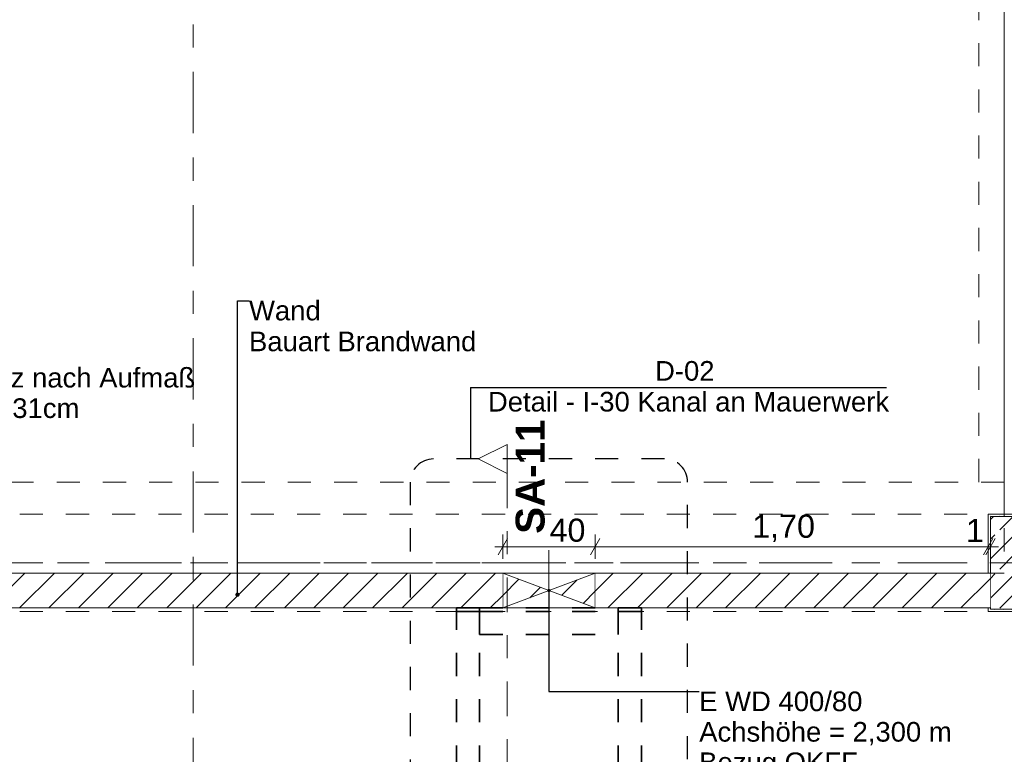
# Model space of a CAD drawing. Header units: metres. Extents: x -4 to 100, y -11 to 17.
# Tile 538 of 656: x 42.98 to 47.24, y 7.47 to 10.65. Entities that reach past the tile are written whole.
import ezdxf

# ---------------------------------------------------------------- set-up
doc = ezdxf.new("R2010")
doc.units = ezdxf.units.M
doc.header["$MEASUREMENT"] = 0
for name, pattern in [('Achse', [0.2, 0.1, -0.05, 0, -0.05]), ('Punktlinie eng', [0.0375, 0.0125, -0.025]), ('Schnittlinie', [0.3, 0.15, -0.075, 0, -0.075]), ('Strichlinie doppelt', [0.546806, 0.264583, -0.105833, 0.070556, -0.105833]), ('Untersicht', [0.1, 0.075, -0.025]), ('Wipeout_Contour', [1, 0, -1])]:
    doc.linetypes.add(name, pattern=pattern)
for name, color, linetype in [('152 - Bemaßung_ Beschriftung.Ausbau', 7, 'Continuous'), ('203 - Marker.Schnitt - Ausbaudetail SA', 7, 'Continuous'), ('208 - Marker.Detail', 7, 'Continuous'), ('451 - Universal.Achsen Raster', 7, 'Continuous'), ('605 - Struktur.Wand Innen', 7, 'Continuous'), ('607 - Struktur.Stütze', 7, 'Continuous'), ('608 - Struktur.Träger', 7, 'Continuous'), ('650 - Abdeckung.Fußboden Aufbau', 7, 'Continuous'), ('Abbruch_605 - Struktur.Wand Innen', 7, 'Continuous'), ('Neubau_152 - Bemaßung_ Beschriftung.Ausbau', 7, 'Continuous'), ('Neubau_605 - Struktur.Wand Innen', 7, 'Continuous'), ('Neubau_653 - Abdeckung.TB Verkofferung', 7, 'Continuous')]:
    doc.layers.add(name, color=color, linetype=linetype)
doc.styles.add('ERSTELLTER_STIL_1', font='txt')
doc.styles.add('ERSTELLTER_STIL_2', font='txt')
doc.linetypes.add('Abbruch 1', pattern='A,0,[1,2022.0244.A_L5A-PL02.03_iC_Grundriss 1.OG1.Shx,S=0.001984,R=0,X=0,Y=0],-0.25,0', length=0.25)
doc.dimstyles.new('ERSTELLTER_STIL__5', dxfattribs={"dimtxt": 0.1, "dimasz": 0.0532, "dimexe": 0.18, "dimexo": 0.0625, "dimgap": 0, "dimtad": 1, "dimtih": 1, "dimtoh": 1, "dimzin": 0, "dimdsep": 46, "dimtxsty": 'ERSTELLTER_STIL_2', "dimblk": 'ARROWHEAD_2', "dimblk1": 'ARROWHEAD_2', "dimblk2": 'ARROWHEAD_2', "dimcen": 0.09, "dimse1": 1, "dimse2": 1, "dimclrd": 7, "dimclre": 7, "dimclrt": 7, "dimazin": 0, "dimtfac": 1, "dimtdec": 4, "dimtmove": 0, "dimatfit": 3, "dimfxl": 1, "dimtolj": 1, "dimtzin": 0, "dimarcsym": 0})
doc.dimstyles.new('ERSTELLTER_STIL__6', dxfattribs={"dimtxt": 0.1, "dimasz": 0.0532, "dimexe": 0.18, "dimexo": 0.0625, "dimgap": 0, "dimtad": 1, "dimtih": 1, "dimtoh": 1, "dimzin": 0, "dimdsep": 46, "dimtxsty": 'ERSTELLTER_STIL_2', "dimblk": 'ARROWHEAD_2', "dimblk1": 'ARROWHEAD_2', "dimblk2": 'ARROWHEAD_2', "dimcen": 0.09, "dimse1": 1, "dimse2": 1, "dimclrd": 7, "dimclre": 7, "dimclrt": 7, "dimazin": 0, "dimtfac": 1, "dimtdec": 4, "dimtmove": 2, "dimatfit": 3, "dimfxl": 1, "dimtolj": 1, "dimtzin": 0, "dimarcsym": 0})
doc.dimstyles.new('ERSTELLTER_STIL__8', dxfattribs={"dimtxt": 0.18, "dimasz": 0.03648, "dimexe": 0.18, "dimexo": 0.0625, "dimgap": 0, "dimtad": 0, "dimtih": 1, "dimtoh": 1, "dimdec": 4, "dimzin": 0, "dimdsep": 46, "dimcen": 0.09, "dimadec": 0, "dimazin": 0, "dimtfac": 1, "dimtdec": 4, "dimtmove": 0, "dimatfit": 3, "dimldrblk": 'ARROWHEAD_11', "dimfxl": 1, "dimtolj": 1, "dimtzin": 0, "dimarcsym": 0})
doc.dimstyles.new('ERSTELLTER_STIL__9', dxfattribs={"dimtxt": 0.18, "dimasz": 0.02736, "dimexe": 0.18, "dimexo": 0.0625, "dimgap": 0, "dimtad": 0, "dimtih": 1, "dimtoh": 1, "dimdec": 4, "dimzin": 0, "dimdsep": 46, "dimcen": 0.09, "dimadec": 0, "dimazin": 0, "dimtfac": 1, "dimtdec": 4, "dimtmove": 0, "dimatfit": 3, "dimldrblk": 'ARROWHEAD_11', "dimfxl": 1, "dimtolj": 1, "dimtzin": 0, "dimarcsym": 0})
pattern_1 = [(45, (0, 0), (-0.01767767, 0.01767767), [0, -0.025])]
pattern_2 = [(45, (0, 0), (-0.06363961, 0.06363961), [])]

# ---------------------------------------------------------------- blocks, each defined once
blk = doc.blocks.new('*D237')
at = {"layer": '152 - Bemaßung_ Beschriftung.Ausbau', "color": 7, "linetype": 'Continuous', "lineweight": 5}
for p, q in [((45.0902, 8.405), (45.0498, 8.335)), ((45.07, 8.3175), (45.07, 8.4225)), ((45.4902, 8.405), (45.4498, 8.335)), ((45.47, 8.3175), (45.47, 8.4225)), ((45.0358, 8.37), (45.07, 8.37)), ((45.07, 8.37), (45.47, 8.37))]:
    blk.add_line(p, q, dxfattribs=at)
at = {"layer": '152 - Bemaßung_ Beschriftung.Ausbau', "color": 7, "lineweight": 5, "insert": (45.2724, 8.39), "char_height": 0.1, "attachment_point": 7, "style": 'ERSTELLTER_STIL_2'}
blk.add_mtext('\\A1;{\\pql;\\fArial|b0|i0|c0|p38;40}', dxfattribs=at)
blk = doc.blocks.new('ARROWHEAD_2')
at = {"color": 0, "linetype": 'Continuous', "lineweight": 0}
for p, q in [((0, 0), (-1, 0)), ((-0.378, -0.655), (0.378, 0.655))]:
    blk.add_line(p, q, dxfattribs=at)
blk = doc.blocks.new('*D238')
at = {"layer": '152 - Bemaßung_ Beschriftung.Ausbau', "color": 7, "linetype": 'Continuous', "lineweight": 5}
for p, q in [((45.4902, 8.405), (45.4498, 8.335)), ((45.47, 8.3175), (45.47, 8.4225)), ((47.1498, 8.335), (47.1902, 8.405)), ((47.2002, 8.405), (47.1598, 8.335)), ((47.17, 8.3175), (47.17, 8.4225)), ((45.47, 8.37), (47.17, 8.37))]:
    blk.add_line(p, q, dxfattribs=at)
at = {"layer": '152 - Bemaßung_ Beschriftung.Ausbau', "color": 7, "lineweight": 5, "char_height": 0.1, "attachment_point": 7, "style": 'ERSTELLTER_STIL_2'}
for s, insert in [('\\A1;{\\pql;\\fArial|b0|i0|c0|p38;1,70}', (46.149, 8.39)), ('\\A1;{\\pql;\\fArial|b0|i0|c0|p38;1}', (47.0739, 8.39))]:
    blk.add_mtext(s, dxfattribs=dict(at, insert=insert))
blk = doc.blocks.new('*D239')
at = {"layer": '152 - Bemaßung_ Beschriftung.Ausbau', "color": 7, "linetype": 'Continuous', "lineweight": 5}
for p, q in [((47.1498, 8.335), (47.1902, 8.405)), ((47.2002, 8.405), (47.1598, 8.335)), ((47.17, 8.3175), (47.17, 8.4225)), ((47.18, 8.3175), (47.18, 8.4225)), ((47.17, 8.37), (47.18, 8.37)), ((47.18, 8.37), (47.2142, 8.37))]:
    blk.add_line(p, q, dxfattribs=at)
blk = doc.blocks.new('ARROWHEAD_11')
at = {"color": 0, "linetype": 'Continuous', "lineweight": 0}
blk.add_line((0, 0), (-1, 0), dxfattribs=at)
at = {"color": 0, "linetype": 'Continuous', "lineweight": 0, "const_width": 0.25, "flags": 128}
blk.add_lwpolyline([(-0.125, 0, 1), (0.125, 0, 1)], format="xyb", close=True, dxfattribs=at)

msp = doc.modelspace()

# ---------------------------------------------------------------- hatches: boundary and pattern name
at = {"layer": '607 - Struktur.Stütze', "linetype": 'Continuous', "lineweight": 0, "true_color": 0x000000}
h = msp.add_hatch(dxfattribs=at)
h.set_pattern_fill('Gips_0001', color=18, style=0, pattern_type=2)
h.set_pattern_definition(pattern_1)
h.paths.add_polyline_path([(47.17, 8.105), (47.17, 8.09), (47.49, 8.09), (47.49, 8.51), (47.41, 8.51), (47.41, 8.5), (47.48, 8.5), (47.48, 8.1), (47.18, 8.1), (47.18, 8.105)])
h = msp.add_hatch(dxfattribs=at)
h.set_pattern_fill('Gips_0001', color=18, style=0, pattern_type=2)
h.set_pattern_definition(pattern_1)
h.paths.add_polyline_path([(47.24, 8.51), (47.17, 8.51), (47.17, 8.2555), (47.18, 8.2555), (47.18, 8.5), (47.24, 8.5)])
h = msp.add_hatch(dxfattribs=at)
h.set_pattern_fill('Beton__Stahlbeton_0001', color=18, style=0, pattern_type=2)
h.set_pattern_definition([(45, (0, 0), (-0.0848528, 0.0848528), []), (45, (-0.04243, 0.04243), (-0.0848528, 0.0848528), [0.09, -0.03])])
h.paths.add_polyline_path([(47.18, 8.1), (47.48, 8.1), (47.48, 8.5), (47.18, 8.5)])
at = {"layer": 'Abbruch_605 - Struktur.Wand Innen', "linetype": 'Continuous', "lineweight": 0, "true_color": 0x000000}
h = msp.add_hatch(dxfattribs=at)
h.set_pattern_fill('MW_Ziegel_0001', color=18, style=0, pattern_type=2)
h.set_pattern_definition(pattern_2)
h.paths.add_polyline_path([(45.27, 8.1803), (45.07, 8.2555), (45.07, 8.105)])
h = msp.add_hatch(dxfattribs=at)
h.set_pattern_fill('MW_Ziegel_0001', color=18, style=0, pattern_type=2)
h.set_pattern_definition(pattern_2)
h.paths.add_polyline_path([(45.27, 8.1803), (45.47, 8.105), (45.47, 8.2555)])

# ---------------------------------------------------------------- linework, layer by layer
at = {"layer": '208 - Marker.Detail', "color": 30, "linetype": 'Continuous', "lineweight": 25, "true_color": 0xff6e00}
for p, q in [((44.9299, 9.0594), (44.9299, 8.7495)), ((44.9299, 9.0594), (44.9799, 9.0594)), ((44.9799, 9.0594), (46.7299, 9.0594))]:
    msp.add_line(p, q, dxfattribs=at)
at = {"layer": '208 - Marker.Detail', "color": 30, "linetype": 'Punktlinie eng', "lineweight": 25, "true_color": 0xff6e00}
for centre, start, end in [((44.77, 8.6495), 90, 180), ((45.77, 8.6495), 0, 90)]:
    msp.add_arc(centre, 0.1, start, end, dxfattribs=at)
at = {"layer": '451 - Universal.Achsen Raster', "color": 160, "linetype": 'Strichlinie doppelt', "lineweight": 9, "true_color": 0x3232ff}
msp.add_line((64.935, 8.3), (-3.175, 8.3), dxfattribs=at)
at = {"layer": '605 - Struktur.Wand Innen', "color": 7, "linetype": 'Continuous', "lineweight": 18, "flags": 128}
msp.add_lwpolyline([(47.24, 13), (47.24, 8.5)], dxfattribs=at)
at = {"layer": '607 - Struktur.Stütze', "color": 7, "linetype": 'Continuous', "lineweight": 5, "flags": 128}
for points in [[(47.17, 8.105), (47.17, 8.09), (47.49, 8.09), (47.49, 8.51), (47.41, 8.51)], [(47.24, 8.51), (47.17, 8.51), (47.17, 8.2555)]]:
    msp.add_lwpolyline(points, dxfattribs=at)
at = {"layer": '607 - Struktur.Stütze', "color": 7, "linetype": 'Continuous', "lineweight": 13, "flags": 128}
msp.add_lwpolyline([(47.18, 8.1), (47.48, 8.1), (47.48, 8.5), (47.18, 8.5)], close=True, dxfattribs=at)
at = {"layer": '608 - Struktur.Träger', "color": 7, "linetype": 'Untersicht', "lineweight": 13}
msp.add_line((0.38, 8.51), (61.88, 8.51), dxfattribs=at)
at = {"layer": '608 - Struktur.Träger', "color": 7, "linetype": 'Achse', "lineweight": 9}
msp.add_line((0.38, 8.3), (61.88, 8.3), dxfattribs=at)
at = {"layer": '650 - Abdeckung.Fußboden Aufbau', "color": 7, "linetype": 'Continuous', "lineweight": 13, "flags": 128}
for points in [[(47.17, 8.2555), (47.17, 8.51), (47.24, 8.51), (47.24, 12.99), (47.17, 12.99), (47.17, 13.445), (43.89, 13.445), (43.89, 12.99), (43.57, 12.99), (43.57, 13.445), (40.29, 13.445), (40.29, 12.99), (40.21, 12.99)], [(52.14, 8.24), (52.14, 8.095), (51.09, 8.095), (51.09, 8.09), (50.77, 8.09), (50.77, 8.51), (50.84, 8.51), (50.84, 8.585), (49.03, 8.585), (49.03, 8.725), (47.41, 8.725), (47.41, 8.51), (47.49, 8.51), (47.49, 8.09), (47.17, 8.09), (47.17, 8.1051), (42.79, 8.105), (42.79, 8.2555)], [(42.79, 8.2555), (47.17, 8.2555)]]:
    msp.add_lwpolyline(points, dxfattribs=at)
at = {"layer": 'Abbruch_605 - Struktur.Wand Innen', "color": 160, "linetype": 'Abbruch 1', "lineweight": 5, "true_color": 0x3232ff}
msp.add_line((45.27, 8.005), (45.27, 8.3555), dxfattribs=at)
at = {"layer": 'Abbruch_605 - Struktur.Wand Innen', "color": 7, "linetype": 'Abbruch 1', "lineweight": 18}
for p, q in [((45.07, 8.2555), (45.07, 8.105)), ((45.47, 8.105), (45.47, 8.2555))]:
    msp.add_line(p, q, dxfattribs=at)
at = {"layer": 'Abbruch_605 - Struktur.Wand Innen', "color": 7, "linetype": 'Abbruch 1', "lineweight": 18, "flags": 128}
for points in [[(45.47, 8.2555), (45.07, 8.2555)], [(45.07, 8.105), (45.47, 8.105)]]:
    msp.add_lwpolyline(points, dxfattribs=at)
at = {"layer": 'Neubau_605 - Struktur.Wand Innen', "color": 1, "linetype": 'Continuous', "lineweight": 9}
for p, q in [((45.47, 8.105), (45.07, 8.2555)), ((45.07, 8.105), (45.47, 8.2555))]:
    msp.add_line(p, q, dxfattribs=at)
at = {"layer": 'Neubau_653 - Abdeckung.TB Verkofferung', "color": 1, "linetype": 'Untersicht', "lineweight": 9}
for p, q in [((47.13, 8.6495), (47.13, 12.69)), ((47.24, 8.6495), (47.24, 12.69)), ((47.24, 8.6495), (40.21, 8.6495)), ((47.24, 8.6495), (47.13, 8.6495)), ((47.24, 8.6495), (47.24, 8.2555)), ((47.24, 8.2555), (40.21, 8.2555))]:
    msp.add_line(p, q, dxfattribs=at)
at = {"layer": 'Neubau_653 - Abdeckung.TB Verkofferung', "color": 1, "linetype": 'Untersicht', "lineweight": 35, "flags": 128}
msp.add_lwpolyline([(44.97, 7.99), (45.57, 7.99)], dxfattribs=at)

# ---------------------------------------------------------------- texts
at = {"layer": '152 - Bemaßung_ Beschriftung.Ausbau', "color": 7, "linetype": 'Continuous', "lineweight": 9, "insert": (43.9722, 9.4345), "char_height": 0.085, "attachment_point": 1, "line_spacing_factor": 0.942728, "style": 'ERSTELLTER_STIL_2'}
msp.add_mtext('\\A1;{\\pql;\\fArial|b0|i0|c0|p38;Wand\\P\\pql;\\fArial|b0|i0|c0|p38;Bauart Brandwand}', dxfattribs=at)
at = {"layer": '203 - Marker.Schnitt - Ausbaudetail SA', "color": 7, "lineweight": 13, "insert": (45.2526, 8.4254), "char_height": 0.125, "attachment_point": 7, "rotation": 90, "style": 'ERSTELLTER_STIL_1'}
msp.add_mtext('\\A1;{\\pql;\\pt0;\\fArial|b1|i0|c0|p38;SA-11}', dxfattribs=at)
at = {"layer": '208 - Marker.Detail', "color": 30, "lineweight": 25, "true_color": 0xff6e00, "char_height": 0.085, "style": 'ERSTELLTER_STIL_2'}
for s, insert, attachment_point in [('\\A1;{\\pql;\\fArial|b0|i0|c0|p38;D-02}', (45.729, 9.0872), 7), ('\\A1;{\\pql;\\fArial|b0|i0|c0|p38;Detail - I-30 Kanal an Mauerwerk}', (45.0059, 9.04), 1)]:
    msp.add_mtext(s, dxfattribs=dict(at, insert=insert, attachment_point=attachment_point))
at = {"layer": 'Neubau_152 - Bemaßung_ Beschriftung.Ausbau', "color": 7, "linetype": 'Continuous', "lineweight": 9, "char_height": 0.085, "attachment_point": 1, "style": 'ERSTELLTER_STIL_2'}
for s, insert, line_spacing_factor in [('\\A1;{\\pql;\\fArial|b0|i0|c0|p38;StB Sturz\\fArial|b0|i0|c0|p38; nach Aufmaß\\P\\pql;\\fArial|b0|i0|c0|p38;13\\fArial|b0|i0|c0|p38;x\\fArial|b0|i0|c0|p38;17\\fArial|b0|i0|c0|p38;x\\fArial|b0|i0|c0|p38;131\\fArial|b0|i0|c0|p38;cm}', (42.4991, 9.144), 0.931204), ('\\A1;{\\pql;\\fArial|b0|i0|c0|p38;E WD 400/80\\P\\pql;\\fArial|b0|i0|c0|p38;Achshöhe = \\fArial|b0|i0|c0|p38;2,300\\fArial|b0|i0|c0|p38; m\\P\\pql;\\fArial|b0|i0|c0|p38;Bezug OKFF}', (45.92, 7.7431), 0.931125)]:
    msp.add_mtext(s, dxfattribs=dict(at, insert=insert, line_spacing_factor=line_spacing_factor))

# ---------------------------------------------------------------- dimensions: what is measured, and where the dimension line sits
at = {"layer": '152 - Bemaßung_ Beschriftung.Ausbau', "color": 7, "linetype": 'Continuous', "lineweight": 5}
dim = msp.add_linear_dim(base=(47.18, 8.37), p1=(47.17, 8.51), p2=(47.18, 8.5), dimstyle='ERSTELLTER_STIL__5', dxfattribs=at)
dim.commit()
dim.dimension.update_dxf_attribs({"geometry": '*D239', "text_midpoint": (47.112, 8.44), "dimtype": 160})

# ---------------------------------------------------------------- next in the draw order: wipeouts: each hides what was drawn before it
at = {"color": 254, "linetype": 'Wipeout_Contour', "lineweight": 0, "ltscale": 178.744099}
msp.add_wipeout([(42.79, 8.105), (45.07, 8.105), (45.07, 8.2555), (42.79, 8.2555)], dxfattribs=at).dxf.layer = '605 - Struktur.Wand Innen'
at = {"color": 254, "linetype": 'Wipeout_Contour', "lineweight": 0, "ltscale": 188.171813}
msp.add_wipeout([(45.47, 8.2555), (45.47, 8.105), (47.18, 8.105), (47.18, 8.2555)], dxfattribs=at).dxf.layer = '605 - Struktur.Wand Innen'

# ---------------------------------------------------------------- next in the draw order: hatches: boundary and pattern name
at = {"layer": '605 - Struktur.Wand Innen', "linetype": 'Continuous', "lineweight": 0, "true_color": 0x000000}
h = msp.add_hatch(dxfattribs=at)
h.set_pattern_fill('MW_Ziegel_0001', color=18, style=0, pattern_type=2)
h.set_pattern_definition(pattern_2)
h.paths.add_polyline_path([(42.79, 8.105), (45.07, 8.105), (45.07, 8.2555), (42.79, 8.2555)])
h = msp.add_hatch(dxfattribs=at)
h.set_pattern_fill('MW_Ziegel_0001', color=18, style=0, pattern_type=2)
h.set_pattern_definition(pattern_2)
h.paths.add_polyline_path([(45.47, 8.2555), (45.47, 8.105), (47.18, 8.105), (47.18, 8.2555)])

# ---------------------------------------------------------------- next in the draw order: linework, layer by layer
at = {"layer": '203 - Marker.Schnitt - Ausbaudetail SA', "color": 7, "linetype": 'Schnittlinie', "lineweight": 13}
msp.add_line((45.0893, 8.687), (45.0893, 5.013), dxfattribs=at)
at = {"layer": '208 - Marker.Detail', "color": 30, "linetype": 'Punktlinie eng', "lineweight": 25, "true_color": 0xff6e00}
for p, q in [((44.67, 8.6495), (44.67, 5.0505)), ((45.87, 5.0505), (45.87, 8.6495))]:
    msp.add_line(p, q, dxfattribs=at)
at = {"layer": '451 - Universal.Achsen Raster', "color": 160, "linetype": 'Strichlinie doppelt', "lineweight": 9, "true_color": 0x3232ff}
msp.add_line((43.73, -10.585), (43.73, 16.355), dxfattribs=at)
at = {"layer": '605 - Struktur.Wand Innen', "color": 7, "linetype": 'Continuous', "lineweight": 18, "flags": 128}
for points in [[(45.07, 8.2555), (42.79, 8.2555)], [(47.18, 8.2555), (45.47, 8.2555)], [(42.79, 8.105), (45.07, 8.105)], [(45.47, 8.105), (47.18, 8.105)]]:
    msp.add_lwpolyline(points, dxfattribs=at)
at = {"layer": '608 - Struktur.Träger', "color": 7, "linetype": 'Untersicht', "lineweight": 13}
msp.add_line((0.38, 8.09), (61.88, 8.09), dxfattribs=at)
at = {"layer": 'Neubau_653 - Abdeckung.TB Verkofferung', "color": 1, "linetype": 'Untersicht', "lineweight": 35, "flags": 128}
for points in [[(44.87, 8.105), (44.97, 8.105)], [(44.87, 8.09), (44.87, 8.105)], [(44.97, 8.105), (45.57, 8.105)], [(44.97, 8.09), (44.97, 8.105)], [(45.57, 8.09), (45.57, 8.105)], [(45.57, 8.105), (45.67, 8.105)], [(45.67, 8.09), (45.67, 8.105)], [(44.87, 8.09), (44.97, 8.09)], [(44.87, 6.01), (44.87, 8.09)], [(44.97, 8.09), (44.87, 8.09)], [(44.97, 8.09), (45.57, 8.09)], [(44.97, 6.01), (44.97, 8.09)], [(44.97, 7.99), (44.97, 8.09)], [(45.57, 6.01), (45.57, 8.09)], [(45.57, 8.09), (45.67, 8.09)], [(45.57, 8.09), (45.57, 7.99)], [(45.67, 8.09), (45.57, 8.09)], [(45.67, 6.01), (45.67, 8.09)]]:
    msp.add_lwpolyline(points, dxfattribs=at)

# ---------------------------------------------------------------- next in the draw order: dimensions: what is measured, and where the dimension line sits
at = {"layer": '152 - Bemaßung_ Beschriftung.Ausbau', "color": 7, "linetype": 'Continuous', "lineweight": 5}
for base, p1, p2, dimstyle, picture, middle in [((45.47, 8.37), (45.07, 8.2555), (45.47, 8.2555), 'ERSTELLTER_STIL__6', '*D237', (45.3486, 8.44)), ((47.17, 8.37), (45.47, 8.2555), (47.17, 8.51), 'ERSTELLTER_STIL__5', '*D238', (46.2789, 8.44))]:
    dim = msp.add_linear_dim(base=base, p1=p1, p2=p2, dimstyle=dimstyle, dxfattribs=at)
    dim.commit()
    dim.dimension.update_dxf_attribs({"geometry": picture, "text_midpoint": middle, "dimtype": 160})

# ---------------------------------------------------------------- next in the draw order: leaders
at = {"layer": '152 - Bemaßung_ Beschriftung.Ausbau', "color": 7, "linetype": 'Continuous', "lineweight": 9, "annotation_type": 0, "has_hookline": 1, "hookline_direction": 0, "text_width": 0.9653}
msp.add_leader([(43.9222, 8.1621), (43.9222, 9.4345), (43.9722, 9.4345)], dimstyle='ERSTELLTER_STIL__8', dxfattribs=at)
at = {"layer": 'Neubau_152 - Bemaßung_ Beschriftung.Ausbau', "color": 1, "linetype": 'Continuous', "lineweight": 13, "annotation_type": 0, "has_hookline": 1, "hookline_direction": 0}
for points, text_width in [([(42.4491, 8.1802), (42.4491, 9.144), (42.4991, 9.144)], 1.2306), ([(45.27, 8.1803), (45.27, 7.7431), (45.92, 7.7431)], 1.0839)]:
    msp.add_leader(points, dimstyle='ERSTELLTER_STIL__9', dxfattribs=dict(at, text_width=text_width))

# ---------------------------------------------------------------- next in the draw order: wipeouts: each hides what was drawn before it
at = {"color": 254, "linetype": 'Wipeout_Contour', "lineweight": 0, "ltscale": 137.182246}
msp.add_wipeout([(45.0893, 8.812), (44.9643, 8.7495), (45.0893, 8.687)], dxfattribs=at).dxf.layer = '203 - Marker.Schnitt - Ausbaudetail SA'

# ---------------------------------------------------------------- next in the draw order: linework, layer by layer
at = {"layer": '203 - Marker.Schnitt - Ausbaudetail SA', "color": 7, "linetype": 'Continuous', "lineweight": 13, "flags": 128}
msp.add_lwpolyline([(45.0893, 8.812), (45.0893, 8.687), (44.9643, 8.7495)], close=True, dxfattribs=at)
at = {"layer": '208 - Marker.Detail', "color": 30, "linetype": 'Punktlinie eng', "lineweight": 25, "true_color": 0xff6e00}
msp.add_line((45.77, 8.7495), (44.77, 8.7495), dxfattribs=at)

doc.saveas('drawing.dxf')
